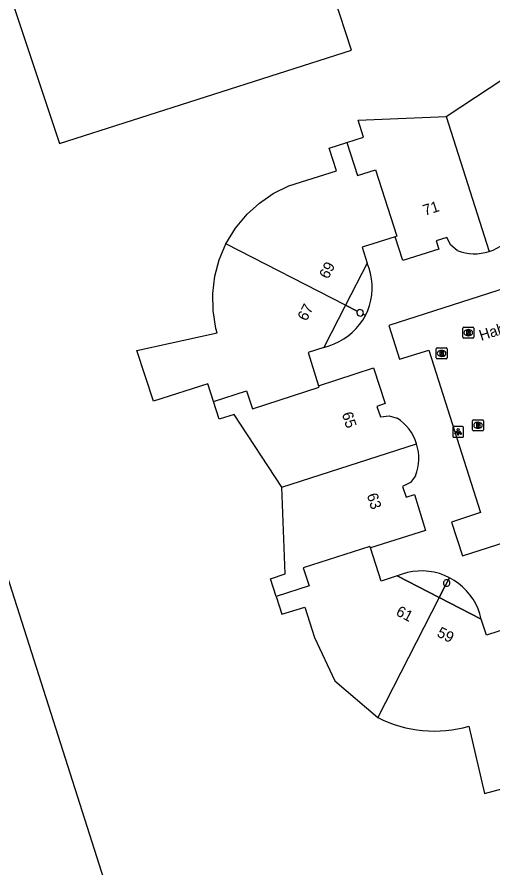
# Model space of a CAD drawing. Extents: x 159503 to 160347, y 382525 to 383272.
# Drawn here: x 159623.7 to 159667.6, y 382799.5 to 382878 of the extents above; entities that cross this region are included whole.
import ezdxf

# ---------------------------------------------------------------- set-up
doc = ezdxf.new("R2010")
doc.units = 0
for name, color, linetype in [('IMGEO_Brandkraan', 7, 'Continuous'), ('IMGEO_Lichtpunt', 7, 'Continuous'), ('IMGEO_Openbare_ruimte_label', 7, 'Continuous'), ('IMGEO_Pand', 7, 'Continuous'), ('IMGEO_Pand_nummerreeks', 7, 'Continuous'), ('IMGEO_Pand_overbouw', 7, 'Continuous'), ('IMGEO_Rijbaan_lokaal_open', 7, 'Continuous'), ('IMGEO_Rioolput', 7, 'Continuous')]:
    doc.layers.add(name, color=color, linetype=linetype)

msp = doc.modelspace()

# ---------------------------------------------------------------- linework, layer by layer
at = {"layer": 'IMGEO_Brandkraan'}
for p, q in [((159665.805, 382839.896), (159665.805, 382840.748)), ((159665.88, 382840.822), (159666.732, 382840.822)), ((159666.293, 382840.602), (159666.318, 382840.602)), ((159666.806, 382840.748), (159666.806, 382839.896)), ((159666.732, 382839.822), (159665.88, 382839.822)), ((159666.316, 382840.042), (159666.291, 382840.042))]:
    msp.add_line(p, q, dxfattribs=at)
for points in [[(159665.805, 382839.896), (159665.805, 382840.748)], [(159665.88, 382840.822), (159666.732, 382840.822)], [(159666.153, 382840.522), (159666.153, 382840.122), (159666.366, 382840.122)], [(159666.384, 382840.522), (159666.153, 382840.522)], [(159666.332, 382840.441), (159666.278, 382840.441), (159666.278, 382840.365)], [(159666.278, 382840.365), (159666.331, 382840.365)], [(159666.34, 382840.289), (159666.278, 382840.289), (159666.278, 382840.208)], [(159666.278, 382840.208), (159666.34, 382840.208)], [(159666.806, 382840.748), (159666.806, 382839.896)], [(159666.732, 382839.822), (159665.88, 382839.822)]]:
    msp.add_lwpolyline(points, dxfattribs=at)
for centre, radius, start, end in [((159665.882, 382840.746), 0.0765, 91.55205, 178.44795), ((159665.882, 382840.746), 0.0765, 91.55205, 178.44795), ((159666.333, 382840.403), 0.0379, 267.82845, 90.93552), ((159666.341, 382840.248), 0.0404, 269.87594, 90.50774), ((159666.372, 382840.373), 0.251, 268.66757, 293.53466), ((159666.388, 382840.377), 0.145, 59.4692, 91.53667), ((159666.413, 382840.424), 0.0922, 285.51372, 58.15012), ((159666.418, 382840.232), 0.105, 301.31148, 78.98903), ((159666.73, 382840.746), 0.0765, 1.55205, 88.44795), ((159666.73, 382840.746), 0.0765, 1.55205, 88.44795), ((159665.882, 382839.898), 0.0765, 181.55205, 268.44795), ((159665.882, 382839.898), 0.0765, 181.55205, 268.44795), ((159666.73, 382839.898), 0.0765, 271.55205, 358.44795), ((159666.73, 382839.898), 0.0765, 271.55205, 358.44795)]:
    msp.add_arc(centre, radius, start, end, dxfattribs=at)
for centre, major_axis, ratio, start_param, end_param in [((159666.292, 382840.322), (-0.387, 0.002), 0.722429, 4.712389, 7.853982), ((159666.317, 382840.322), (-0.39, 0.002), 0.717154, 1.570796, 4.712389)]:
    msp.add_ellipse(centre, major_axis=major_axis, ratio=ratio, start_param=start_param, end_param=end_param, dxfattribs=at)
at = {"layer": 'IMGEO_Lichtpunt'}
for p, q in [((159663.97, 382840.113), (159663.97, 382839.306)), ((159663.97, 382840.113), (159663.97, 382839.306)), ((159664.872, 382840.208), (159664.064, 382840.208)), ((159664.872, 382840.208), (159664.064, 382840.208)), ((159664.966, 382839.306), (159664.966, 382840.113)), ((159664.966, 382839.306), (159664.966, 382840.113)), ((159664.064, 382839.212), (159664.872, 382839.212)), ((159664.064, 382839.212), (159664.872, 382839.212))]:
    msp.add_line(p, q, dxfattribs=at)
for points in [[(159664.344, 382839.777), (159664.383, 382839.749), (159664.195, 382839.487), (159664.157, 382839.514), (159664.344, 382839.777)], [(159664.446, 382839.729), (159664.493, 382839.729), (159664.493, 382839.407), (159664.446, 382839.407), (159664.446, 382839.729)], [(159664.556, 382839.749), (159664.594, 382839.776), (159664.781, 382839.514), (159664.742, 382839.486), (159664.556, 382839.749)]]:
    msp.add_lwpolyline(points, dxfattribs=at)
msp.add_circle((159664.469, 382839.911), 0.0994, dxfattribs=at)
for centre, start, end in [((159664.064, 382840.113), 90, 180), ((159664.064, 382840.113), 90, 180), ((159664.872, 382840.113), 0, 90), ((159664.872, 382840.113), 0, 90), ((159664.064, 382839.306), 180, 270), ((159664.064, 382839.306), 180, 270), ((159664.872, 382839.306), 270, 0), ((159664.872, 382839.306), 270, 360)]:
    msp.add_arc(centre, 0.0946, start, end, dxfattribs=at)
at = {"layer": 'IMGEO_Pand'}
for points in [[(159652.453, 382881.618), (159647.798, 382896.061), (159646.264, 382900.819), (159614.32, 382889.33), (159616.505, 382883.25), (159621.679, 382885.107), (159623.263, 382880.365), (159623.336, 382880.144), (159623.043, 382880.046), (159627.613, 382866.357), (159654.595, 382874.974), (159652.977, 382879.994)], [(159663.352, 382868.835), (159670.048, 382873.242)], [(159654.175, 382866.438), (159655.721, 382866.944), (159655.209, 382868.508), (159663.352, 382868.835)], [(159663.352, 382868.835), (159667.332, 382856.374)], [(159642.982, 382857.07), (159643.87, 382858.517), (159644.967, 382859.814), (159646.096, 382860.846), (159647.355, 382861.716), (159648.826, 382862.427), (159653.209, 382863.826), (159652.535, 382865.902), (159654.175, 382866.438)], [(159654.175, 382866.438), (159655.152, 382863.392), (159656.822, 382863.928), (159658.791, 382857.788), (159658.648, 382857.742)], [(159658.648, 382857.742), (159655.595, 382856.758), (159656.059, 382855.281), (159654.063, 382851.403)], [(159664.385, 382856.471), (159663.784, 382856.944), (159663.413, 382857.68), (159662.43, 382857.358), (159662.673, 382856.596), (159659.36, 382855.539), (159658.648, 382857.742)], [(159641.853, 382842.528), (159641.34, 382844.146), (159636.304, 382842.557), (159634.757, 382847.218), (159642.187, 382848.871), (159642.066, 382849.257), (159641.807, 382850.914), (159641.785, 382852.509), (159641.981, 382854.092), (159642.38, 382855.615), (159642.982, 382857.07)], [(159654.063, 382851.403), (159642.982, 382857.07)], [(159654.063, 382851.403), (159652.063, 382847.517), (159650.586, 382847.038), (159651.562, 382843.973)], [(159651.562, 382843.973), (159656.652, 382845.616), (159657.718, 382842.319), (159656.949, 382842.067), (159657.275, 382841.088), (159658.083, 382841.205), (159658.817, 382840.982)], [(159641.853, 382842.528), (159644.908, 382843.515), (159645.45, 382841.84), (159651.608, 382843.83), (159651.562, 382843.973)], [(159636.889, 382782.21), (159617.624, 382842.485), (159595.948, 382835.557), (159591.185, 382834.035), (159610.474, 382773.686)], [(159648.169, 382834.606), (159643.763, 382841.319), (159642.369, 382840.898), (159641.853, 382842.528)], [(159648.169, 382834.606), (159660.619, 382838.619)], [(159660.525, 382835.656), (159660.06, 382835.05), (159659.319, 382834.671), (159659.644, 382833.689), (159660.417, 382833.93), (159661.452, 382830.613), (159656.347, 382828.991)], [(159647.638, 382824.509), (159647.107, 382826.134), (159648.474, 382826.593), (159648.169, 382834.606)], [(159656.347, 382828.991), (159656.3, 382829.133), (159650.152, 382827.16), (159650.688, 382825.488), (159647.638, 382824.509)], [(159662.712, 382824.41), (159658.83, 382826.406), (159657.362, 382825.93), (159656.347, 382828.991)], [(159663.536, 382826.022), (159663.263, 382825.488)], [(159647.638, 382824.509), (159648.172, 382822.875), (159650.284, 382823.533), (159651.177, 382820.713), (159653.07, 382816.707), (159657.049, 382813.325)], [(159662.712, 382824.41), (159657.049, 382813.325)], [(159670.133, 382821.912), (159667.071, 382820.931), (159666.599, 382822.412), (159662.712, 382824.41)], [(159665.465, 382812.52), (159666.907, 382806.328), (159671.251, 382807.474), (159670.881, 382808.621)]]:
    msp.add_lwpolyline(points, dxfattribs=at)
for centre, radius, start, end in [((159665.996, 382860.536), 4.371, 287.79581, 327.80629), ((159665.994, 382860.544), 4.379, 248.4404, 287.7892), ((159655.394, 382850.71), 0.29, 150.72283, 180.45695), ((159655.404, 382850.709), 0.3, 180.16502, 334.37395), ((159655.404, 382850.708), 0.3, 359.92004, 151.38574), ((159655.414, 382850.705), 0.29, 334.13485, 0.52552), ((159656.398, 382837.269), 4.432, 17.73946, 56.91809), ((159656.396, 382837.27), 4.433, 338.64951, 17.71634), ((159663.408, 382825.751), 0.3, 64.68977, 179.99238), ((159663.408, 382825.751), 0.3, 0.02439, 64.78109), ((159663.409, 382825.751), 0.301, 180.09251, 240.93374), ((159663.407, 382825.752), 0.301, 241.3885, 359.77863), ((159662.284, 382823.655), 11.58, 243.12618, 285.94625)]:
    msp.add_arc(centre, radius, start, end, dxfattribs=at)
at = {"layer": 'IMGEO_Pand_overbouw'}
for points in [[(159655.675, 382850.579), (159655.898, 382850.465), (159656.105, 382850.917), (159656.271, 382851.386), (159656.396, 382851.868), (159656.478, 382852.359), (159656.517, 382852.855), (159656.512, 382853.352), (159656.463, 382853.848), (159656.37, 382854.337), (159656.235, 382854.816), (159656.059, 382855.281), (159654.063, 382851.403), (159655.141, 382850.852)], [(159655.141, 382850.852), (159654.063, 382851.403), (159652.063, 382847.517), (159652.541, 382847.656), (159653.006, 382847.833), (159653.455, 382848.049), (159653.884, 382848.301), (159654.291, 382848.587), (159654.672, 382848.907), (159655.026, 382849.257)], [(159655.026, 382849.257), (159655.35, 382849.635), (159655.641, 382850.039), (159655.898, 382850.465), (159655.675, 382850.579)], [(159663.536, 382826.022), (159663.65, 382826.246), (159663.197, 382826.453), (159662.728, 382826.62), (159662.246, 382826.745), (159661.754, 382826.827), (159661.258, 382826.865), (159660.76, 382826.86), (159660.264, 382826.811), (159659.775, 382826.718), (159659.296, 382826.583), (159658.83, 382826.406), (159662.712, 382824.41), (159663.263, 382825.488)], [(159663.263, 382825.488), (159662.712, 382824.41), (159666.599, 382822.412), (159666.471, 382822.895), (159666.302, 382823.365), (159666.091, 382823.818), (159665.842, 382824.251), (159665.555, 382824.66), (159665.233, 382825.042), (159664.879, 382825.394), (159664.495, 382825.714), (159664.084, 382825.998), (159663.65, 382826.246), (159663.536, 382826.022)]]:
    msp.add_lwpolyline(points, dxfattribs=at)
for centre, radius, start, end in [((159655.394, 382850.71), 0.29, 150.72283, 180.45695), ((159655.404, 382850.709), 0.3, 180.16502, 334.37395), ((159655.404, 382850.708), 0.3, 359.92004, 151.38574), ((159655.414, 382850.705), 0.29, 334.13485, 0.52552), ((159663.408, 382825.751), 0.3, 64.68977, 179.99238), ((159663.405, 382825.749), 0.303, 0.37797, 64.42751), ((159663.409, 382825.751), 0.301, 180.09251, 240.93374), ((159663.407, 382825.752), 0.301, 241.3885, 359.77863)]:
    msp.add_arc(centre, radius, start, end, dxfattribs=at)
at = {"layer": 'IMGEO_Rijbaan_lokaal_open'}
msp.add_lwpolyline([(159699.119, 382862.705), (159658.047, 382849.524), (159659.033, 382846.414), (159661.739, 382847.267), (159666.542, 382832.265), (159663.864, 382831.383), (159664.868, 382828.266), (159705.912, 382841.405)], dxfattribs=at)
at = {"layer": 'IMGEO_Rioolput'}
for p, q in [((159664.901, 382848.448), (159664.901, 382849.3)), ((159664.976, 382849.374), (159665.828, 382849.374)), ((159665.389, 382849.154), (159665.414, 382849.154)), ((159665.902, 382849.3), (159665.902, 382848.448)), ((159665.828, 382848.374), (159664.976, 382848.374)), ((159665.412, 382848.594), (159665.387, 382848.594)), ((159662.437, 382846.538), (159662.437, 382847.39)), ((159662.512, 382847.464), (159663.364, 382847.464)), ((159662.925, 382847.244), (159662.95, 382847.244)), ((159663.438, 382847.39), (159663.438, 382846.538)), ((159663.364, 382846.464), (159662.512, 382846.464)), ((159662.948, 382846.684), (159662.923, 382846.684))]:
    msp.add_line(p, q, dxfattribs=at)
for points in [[(159664.901, 382848.448), (159664.901, 382849.3)], [(159664.976, 382849.374), (159665.828, 382849.374)], [(159665.49, 382849.072), (159665.238, 382849.074), (159665.238, 382848.674)], [(159665.238, 382848.674), (159665.362, 382848.674), (159665.362, 382848.836), (159665.373, 382848.836)], [(159665.416, 382848.993), (159665.362, 382848.993), (159665.362, 382848.912)], [(159665.362, 382848.912), (159665.414, 382848.912)], [(159665.42, 382848.807), (159665.491, 382848.674), (159665.631, 382848.674), (159665.566, 382848.8)], [(159665.902, 382849.3), (159665.902, 382848.448)], [(159665.828, 382848.374), (159664.976, 382848.374)], [(159662.437, 382846.538), (159662.437, 382847.39)], [(159662.512, 382847.464), (159663.364, 382847.464)], [(159663.438, 382847.39), (159663.438, 382846.538)], [(159663.364, 382846.464), (159662.512, 382846.464)], [(159663.026, 382847.162), (159662.774, 382847.164), (159662.774, 382846.764)], [(159662.774, 382846.764), (159662.898, 382846.764), (159662.898, 382846.926), (159662.909, 382846.926)], [(159662.952, 382847.083), (159662.898, 382847.083), (159662.898, 382847.002)], [(159662.898, 382847.002), (159662.95, 382847.002)], [(159662.956, 382846.897), (159663.027, 382846.764), (159663.167, 382846.764), (159663.102, 382846.89)]]:
    msp.add_lwpolyline(points, dxfattribs=at)
for centre, radius, start, end in [((159664.978, 382849.298), 0.0765, 91.55205, 178.44795), ((159664.978, 382849.298), 0.0765, 91.55205, 178.44795), ((159665.372, 382848.783), 0.0533, 26.02933, 88.69889), ((159665.398, 382849.101), 0.19, 274.7715, 282.96867), ((159665.422, 382848.897), 0.0964, 77.00612, 93.18647), ((159665.436, 382848.954), 0.0378, 276.66336, 79.67722), ((159665.489, 382848.962), 0.109, 350.36119, 89.41601), ((159665.487, 382848.962), 0.112, 277.58423, 350.98172), ((159665.471, 382848.747), 0.108, 29.51342, 73.79051), ((159665.826, 382849.298), 0.0765, 1.55205, 88.44795), ((159665.826, 382849.298), 0.0765, 1.55205, 88.44795), ((159664.978, 382848.45), 0.0765, 181.55205, 268.44795), ((159664.978, 382848.45), 0.0765, 181.55205, 268.44795), ((159665.826, 382848.45), 0.0765, 271.55205, 358.44795), ((159665.826, 382848.45), 0.0765, 271.55205, 358.44795), ((159662.514, 382847.388), 0.0765, 91.55205, 178.44795), ((159662.514, 382847.388), 0.0765, 91.55205, 178.44795), ((159663.362, 382847.388), 0.0765, 1.55205, 88.44795), ((159663.362, 382847.388), 0.0765, 1.55205, 88.44795), ((159662.514, 382846.54), 0.0765, 181.55205, 268.44795), ((159662.514, 382846.54), 0.0765, 181.55205, 268.44795), ((159662.908, 382846.873), 0.0533, 26.02933, 88.69889), ((159662.934, 382847.191), 0.19, 274.7715, 282.96867), ((159662.958, 382846.987), 0.0964, 77.00612, 93.18647), ((159662.972, 382847.044), 0.0378, 276.66336, 79.67722), ((159663.025, 382847.052), 0.109, 350.36119, 89.41601), ((159663.023, 382847.052), 0.112, 277.58423, 350.98172), ((159663.007, 382846.837), 0.108, 29.51342, 73.79051), ((159663.362, 382846.54), 0.0765, 271.55205, 358.44795), ((159663.362, 382846.54), 0.0765, 271.55205, 358.44795)]:
    msp.add_arc(centre, radius, start, end, dxfattribs=at)
for centre, major_axis, ratio, start_param, end_param in [((159665.388, 382848.874), (-0.387, 0.002), 0.722429, 4.712389, 7.853982), ((159665.413, 382848.874), (-0.39, 0.002), 0.717154, 1.570796, 4.712389), ((159662.924, 382846.964), (-0.387, 0.002), 0.722429, 4.712389, 7.853982), ((159662.949, 382846.964), (-0.39, 0.002), 0.717154, 1.570796, 4.712389)]:
    msp.add_ellipse(centre, major_axis=major_axis, ratio=ratio, start_param=start_param, end_param=end_param, dxfattribs=at)

# ---------------------------------------------------------------- texts
at = {"layer": 'IMGEO_Openbare_ruimte_label'}
msp.add_text('Habsburglaan', height=1, rotation=17.74685, dxfattribs=at).set_placement((159666.589, 382848.113))
at = {"layer": 'IMGEO_Pand_nummerreeks'}
for s, rotation, p in [('71', 17.77182, (159661.391, 382859.669)), ('69', 62.76588, (159652.441, 382853.759)), ('67', 62.76588, (159650.443, 382849.877)), ('65', 287.74135, (159653.703, 382841.381)), ('63', 287.74135, (159656.008, 382833.881)), ('61', 332.79256, (159658.637, 382822.816)), ('59', 332.79256, (159662.422, 382820.871))]:
    msp.add_text(s, height=1, rotation=rotation, dxfattribs=at).set_placement(p)

doc.saveas('drawing.dxf')
